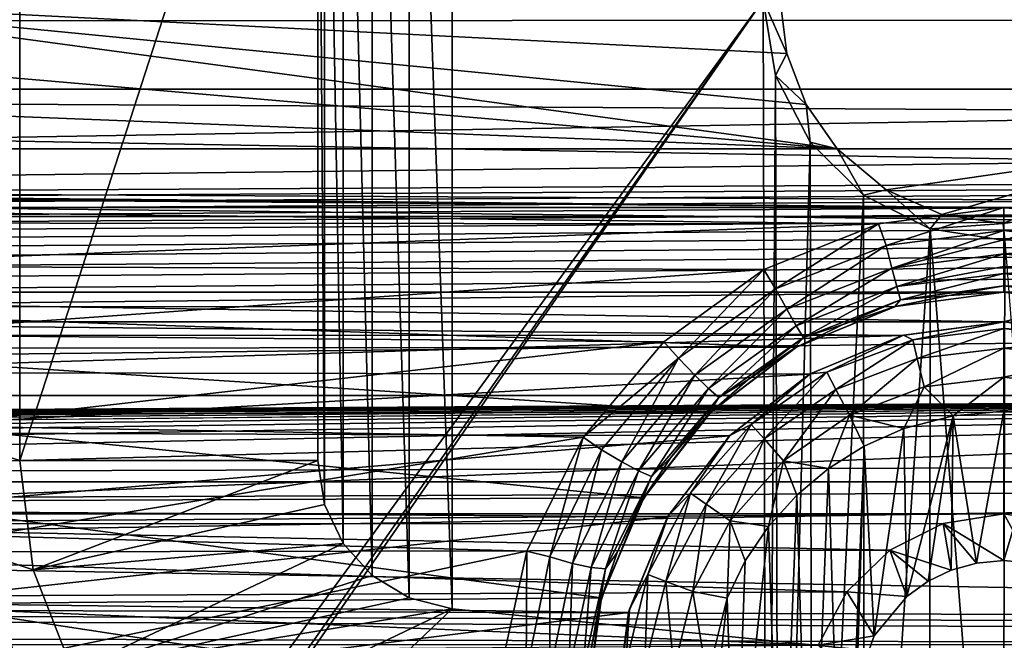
# Model space of a CAD drawing. Header units: metres. Extents: x -95 to 103, y -12 to 12.
# Tile 331 of 520: x -22.5 to -19.2, y -2.15 to -0.07. Entities that reach past the tile are written whole.
import ezdxf

# ---------------------------------------------------------------- set-up
doc = ezdxf.new("R2010")
doc.units = ezdxf.units.M
doc.layers.add('solid_P74500', color=7, linetype='CONTINUOUS')
doc.layers.add('solid_P74500_01', color=7, linetype='CONTINUOUS')

msp = doc.modelspace()

# ---------------------------------------------------------------- linework, layer by layer
at = {"layer": 'solid_P74500'}
for points in [[(-21.509121, -2.955877, 0.5), (-37.956421, 3.255723, 0.5), (-37.956421, 2.251903, 0.5)], [(-22.5, -1.545012, 0.5), (-22.5, 1.545012, 0.5), (-37.956421, 3.255723, 0.5)], [(-22.454512, -1.91126, 0.5), (-22.5, -1.545012, 0.5), (-37.956421, 3.255723, 0.5)], [(-22.322382, -2.252624, 0.5), (-22.454512, -1.91126, 0.5), (-37.956421, 3.255723, 0.5)], [(-22.111977, -2.551388, 0.5), (-22.322382, -2.252624, 0.5), (-37.956421, 3.255723, 0.5)], [(-21.835627, -2.790458, 0.5), (-22.111977, -2.551388, 0.5), (-37.956421, 3.255723, 0.5)], [(-21.509121, -2.955877, 0.5), (-21.835627, -2.790458, 0.5), (-37.956421, 3.255723, 0.5)], [(-16.950249, 2.452482, 0.5), (-21.049751, 2.042531, 0.5), (-16.950249, -2.452482, 0.5)], [(-21.509121, -2.955877, 0.5), (-37.956421, 2.251903, 0.5), (-37.956421, -2.251903, 0.5)], [(-21.049751, 2.042531, 0.5), (-21.193735, 2.005803, 0.5), (-21.049751, -2.042531, 0.5)], [(-21.049751, 2.042531, 0.5), (-21.049751, -2.042531, 0.5), (-16.950249, -2.452482, 0.5)], [(-21.193735, 2.005803, 0.5), (-21.318104, 1.930607, 0.5), (-21.193735, -2.005803, 0.5)], [(-21.193735, 2.005803, 0.5), (-21.193735, -2.005803, 0.5), (-21.049751, -2.042531, 0.5)], [(-21.318104, 1.930607, 0.5), (-21.415333, 1.823169, 0.5), (-21.318104, -1.930607, 0.5)], [(-21.318104, 1.930607, 0.5), (-21.318104, -1.930607, 0.5), (-21.193735, -2.005803, 0.5)], [(-21.415333, 1.823169, 0.5), (-21.477781, 1.691936, 0.5), (-21.415333, -1.823169, 0.5)], [(-21.415333, 1.823169, 0.5), (-21.415333, -1.823169, 0.5), (-21.318104, -1.930607, 0.5)], [(-21.477781, 1.691936, 0.5), (-21.5, 1.545012, 0.5), (-21.477781, -1.691936, 0.5)], [(-21.477781, 1.691936, 0.5), (-21.477781, -1.691936, 0.5), (-21.415333, -1.823169, 0.5)], [(-22.5, 1.545012, 2), (-22.5, 1.545012, 0.5), (-22.5, -1.545012, 0.5)], [(-22.5, 1.545012, 2), (-22.5, -1.545012, 0.5), (-22.5, -1.545012, 2)], [(-21.5, 1.545012, 2), (-22.5, 1.545012, 2), (-22.5, -1.545012, 2)], [(-21.5, -1.545012, 2), (-21.5, 1.545012, 2), (-22.5, -1.545012, 2)], [(-21.5, 1.545012, 0.5), (-21.5, -1.545012, 0.5), (-21.477781, -1.691936, 0.5)], [(-21.5, -1.545012, 2), (-21.5, -1.545012, 0.5), (-21.5, 1.545012, 0.5)], [(-21.5, -1.545012, 2), (-21.5, 1.545012, 0.5), (-21.5, 1.545012, 2)], [(-8.2, -0.726812, 9.37156), (-90.699997, -0.726812, 9.37156), (-90.699997, 0.726812, 9.37156)], [(-8.2, -0.726812, 9.37156), (-90.699997, 0.726812, 9.37156), (-8.2, 0.726812, 9.37156)], [(-94.018356, -1.947775, 12.347315), (89.300003, 0, 12.5), (-94.018356, 0, 12.5)], [(-19.199999, -0.69672, -12.480568), (-94.018356, -0.077512, -12.49976), (-94.018356, 0, -12.5)], [(-90.699997, -0.112291, -11.499452), (92.5, 0, -11.5), (-90.699997, -0.056146, -11.499863)], [(-84.199997, -0.98, -11.458167), (92.5, 0, -11.5), (-90.699997, -0.112291, -11.499452)], [(-18, 0, -9.9), (-18, -0.37527, -9.892885), (-87, 0, -9.9)], [(-79.199997, -0.98, -11.458167), (92.5, 0, -11.5), (-84.199997, -0.98, -11.458167)], [(-74.199997, -0.98, -11.458167), (92.5, 0, -11.5), (-79.199997, -0.98, -11.458167)], [(-69.199997, -0.98, -11.458167), (92.5, 0, -11.5), (-74.199997, -0.98, -11.458167)], [(-64.199997, -0.98, -11.458167), (92.5, 0, -11.5), (-69.199997, -0.98, -11.458167)], [(-59.200001, -0.98, -11.458167), (92.5, 0, -11.5), (-64.199997, -0.98, -11.458167)], [(-54.200001, -0.98, -11.458167), (92.5, 0, -11.5), (-59.200001, -0.98, -11.458167)], [(-49.200001, -0.98, -11.458167), (92.5, 0, -11.5), (-54.200001, -0.98, -11.458167)], [(-44.200001, -0.98, -11.458167), (92.5, 0, -11.5), (-49.200001, -0.98, -11.458167)], [(-39.200001, -0.98, -11.458167), (92.5, 0, -11.5), (-44.200001, -0.98, -11.458167)], [(-34.200001, -0.98, -11.458167), (92.5, 0, -11.5), (-39.200001, -0.98, -11.458167)], [(-29.200001, -0.98, -11.458167), (92.5, 0, -11.5), (-34.200001, -0.98, -11.458167)], [(-24.200001, -0.98, -11.458167), (92.5, 0, -11.5), (-29.200001, -0.98, -11.458167)], [(-19.200001, -0.98, -11.458167), (92.5, 0, -11.5), (-24.200001, -0.98, -11.458167)], [(-20.006725, 0, -1.8), (-19.994944, -4.65, -1.8), (-23.55798, -5.118156, -1.8)], [(-20.006725, 0, -1.8), (-23.55798, -5.118156, -1.8), (-23.445156, -4.898603, -1.8)], [(-23.450001, 0, -8.3), (-23.472078, -0.180628, -8.3), (-19.759018, -0.5, -8.3)], [(-23.450001, 0, -8.3), (-19.927923, -0.180628, -8.3), (-19.950001, 0, -8.3)], [(-23.450001, 0, -8.3), (-19.86298, -0.35065, -8.3), (-19.927923, -0.180628, -8.3)], [(-23.450001, 0, -8.3), (-19.759018, -0.5, -8.3), (-19.86298, -0.35065, -8.3)], [(-20.006725, 0, -1.8), (-23.445156, -4.898603, -1.8), (-23.405056, -4.65, -1.8)], [(-23.393276, 0, -1.8), (-20.006725, 0, -1.8), (-23.405056, -4.65, -1.8)], [(-19.965685, -0.253508, -1.8), (-19.994944, -4.65, -1.8), (-20.006725, 0, -1.8)], [(-19.927923, -0.180628, -8.3), (-19.965685, -0.253508, -1.8), (-20.006725, 0, -1.8)], [(-19.927923, -0.180628, -8.3), (-20.006725, 0, -1.8), (-19.950001, 0, -8.3)], [(-18.833084, -1.029274, -11.453846), (92.5, 0, -11.5), (-19.200001, -0.98, -11.458167)], [(-19.200001, -1.08, -9.840915), (-24.200001, -1.08, -9.840915), (-87, 0, -9.9)], [(-18, -0.75, -9.87155), (-19.200001, -1.08, -9.840915), (-87, 0, -9.9)], [(-18, -0.37527, -9.892885), (-18, -0.75, -9.87155), (-87, 0, -9.9)], [(-19.199999, -0.69672, -12.480568), (-94.018356, -0.155021, -12.499039), (-94.018356, -0.077512, -12.49976)], [(-19.199999, -0.69672, -12.480568), (-24.199999, -0.69672, -12.480568), (-94.018356, -0.155021, -12.499039)], [(-23.472078, -0.180628, -8.3), (-23.53702, -0.35065, -8.3), (-19.759018, -0.5, -8.3)], [(-19.86298, -0.35065, -8.3), (-19.965685, -0.253508, -1.8), (-19.927923, -0.180628, -8.3)], [(-19.965685, -0.253508, -1.8), (-19.954844, -4.401396, -1.8), (-19.994944, -4.65, -1.8)], [(-19.965685, -0.253508, -1.8), (-19.849257, -0.477996, -1.8), (-19.954844, -4.401396, -1.8)], [(-19.86298, -0.35065, -8.3), (-19.849257, -0.477996, -1.8), (-19.965685, -0.253508, -1.8)], [(-13, -0.3, 10.995909), (-17, -0.3, 11.496086), (-90.699997, -0.3, 11.496086)], [(-90.699997, -0.3, 11.396052), (-13, -0.3, 10.995909), (-90.699997, -0.3, 11.496086)], [(-90.699997, -1.617044, 10.880484), (-13, -1.617046, 10.880494), (-13, -0.3, 10.995909)], [(-90.699997, -0.3, 10.995909), (-13, -0.3, 10.995909), (-90.699997, -0.3, 11.396052)], [(-90.699997, -1.617044, 10.880484), (-13, -0.3, 10.995909), (-90.699997, -0.3, 10.995909)], [(-23.53702, -0.35065, -8.3), (-23.640984, -0.5, -8.3), (-19.759018, -0.5, -8.3)], [(-19.759018, -0.5, -8.3), (-19.849257, -0.477996, -1.8), (-19.86298, -0.35065, -8.3)], [(-19.849257, -0.477996, -1.8), (-19.84202, -4.181844, -1.8), (-19.954844, -4.401396, -1.8)], [(-19.849257, -0.477996, -1.8), (-19.670538, -0.654936, -1.8), (-19.84202, -4.181844, -1.8)], [(-19.759018, -0.5, -8.3), (-19.670538, -0.654936, -1.8), (-19.849257, -0.477996, -1.8)], [(-15, -0.5, -8.68562), (-85.675003, -1.327031, -8.597901), (-14.325, -1.326951, -8.597916)], [(-15, -0.5, -8.68562), (-85, -0.5, -8.68562), (-85.675003, -1.327031, -8.597901)], [(-85, -0.5, -8.3), (-85, -0.5, -8.68562), (-15, -0.5, -8.68562)], [(-84.759018, -0.5, -8.3), (-85, -0.5, -8.3), (-15, -0.5, -8.68562)], [(-83.640984, -0.5, -8.3), (-84.759018, -0.5, -8.3), (-15, -0.5, -8.68562)], [(-79.759018, -0.5, -8.3), (-83.640984, -0.5, -8.3), (-15, -0.5, -8.68562)], [(-78.640984, -0.5, -8.3), (-79.759018, -0.5, -8.3), (-15, -0.5, -8.68562)], [(-74.759018, -0.5, -8.3), (-78.640984, -0.5, -8.3), (-15, -0.5, -8.68562)], [(-73.640984, -0.5, -8.3), (-74.759018, -0.5, -8.3), (-15, -0.5, -8.68562)], [(-69.759018, -0.5, -8.3), (-73.640984, -0.5, -8.3), (-15, -0.5, -8.68562)], [(-68.640984, -0.5, -8.3), (-69.759018, -0.5, -8.3), (-15, -0.5, -8.68562)], [(-64.759018, -0.5, -8.3), (-68.640984, -0.5, -8.3), (-15, -0.5, -8.68562)], [(-63.640984, -0.5, -8.3), (-64.759018, -0.5, -8.3), (-15, -0.5, -8.68562)], [(-59.759018, -0.5, -8.3), (-63.640984, -0.5, -8.3), (-15, -0.5, -8.68562)], [(-58.640984, -0.5, -8.3), (-59.759018, -0.5, -8.3), (-15, -0.5, -8.68562)], [(-54.759018, -0.5, -8.3), (-58.640984, -0.5, -8.3), (-15, -0.5, -8.68562)], [(-53.640984, -0.5, -8.3), (-54.759018, -0.5, -8.3), (-15, -0.5, -8.68562)], [(-49.759018, -0.5, -8.3), (-53.640984, -0.5, -8.3), (-15, -0.5, -8.68562)], [(-48.640984, -0.5, -8.3), (-49.759018, -0.5, -8.3), (-15, -0.5, -8.68562)], [(-44.759018, -0.5, -8.3), (-48.640984, -0.5, -8.3), (-15, -0.5, -8.68562)], [(-43.640984, -0.5, -8.3), (-44.759018, -0.5, -8.3), (-15, -0.5, -8.68562)], [(-39.759018, -0.5, -8.3), (-43.640984, -0.5, -8.3), (-15, -0.5, -8.68562)], [(-38.640984, -0.5, -8.3), (-39.759018, -0.5, -8.3), (-15, -0.5, -8.68562)], [(-34.759018, -0.5, -8.3), (-38.640984, -0.5, -8.3), (-15, -0.5, -8.68562)], [(-33.640984, -0.5, -8.3), (-34.759018, -0.5, -8.3), (-15, -0.5, -8.68562)], [(-29.759018, -0.5, -8.3), (-33.640984, -0.5, -8.3), (-15, -0.5, -8.68562)], [(-28.640984, -0.5, -8.3), (-29.759018, -0.5, -8.3), (-15, -0.5, -8.68562)], [(-24.759018, -0.5, -8.3), (-28.640984, -0.5, -8.3), (-15, -0.5, -8.68562)], [(-24.759018, -0.5, -8.3), (-15, -0.5, -8.68562), (-23.640984, -0.5, -8.3)], [(-23.640984, -0.5, -8.3), (-15, -0.5, -8.68562), (-19.759018, -0.5, -8.3)], [(-19.759018, -0.5, -8.3), (-15, -0.5, -8.68562), (-18.640984, -0.5, -8.3)], [(-19.594755, -0.636955, -8.3), (-19.670538, -0.654936, -1.8), (-19.759018, -0.5, -8.3)], [(-19.594755, -0.636955, -8.3), (-19.759018, -0.5, -8.3), (-18.640984, -0.5, -8.3)], [(-19.594755, -0.636955, -8.3), (-18.640984, -0.5, -8.3), (-19.407488, -0.720526, -8.3)], [(-19.407488, -0.720526, -8.3), (-18.640984, -0.5, -8.3), (-19.202482, -0.749975, -8.3)], [(-19.202482, -0.749975, -8.3), (-18.640984, -0.5, -8.3), (-18.997667, -0.722157, -8.3)], [(-19.670538, -0.654936, -1.8), (-19.668255, -4.007948, -1.8), (-19.84202, -4.181844, -1.8)], [(-19.594755, -0.636955, -8.3), (-19.446598, -0.767877, -1.8), (-19.670538, -0.654936, -1.8)], [(-19.670538, -0.654936, -1.8), (-19.446598, -0.767877, -1.8), (-19.668255, -4.007948, -1.8)], [(-19.594755, -0.636955, -8.3), (-19.407488, -0.720526, -8.3), (-19.446598, -0.767877, -1.8)], [(-19.620806, -0.751536, -12.477387), (-23.792236, -0.747919, -12.477605), (-24.199999, -0.69672, -12.480568)], [(-19.620806, -0.751536, -12.477387), (-24.199999, -0.69672, -12.480568), (-19.199999, -0.69672, -12.480568)], [(-19.594946, -0.823893, -12.46278), (-19.620806, -0.751536, -12.477387), (-19.199999, -0.69672, -12.480568)], [(-19.199999, -0.773953, -12.465958), (-19.594946, -0.823893, -12.46278), (-19.199999, -0.69672, -12.480568)], [(-19.407488, -0.720526, -8.3), (-19.202482, -0.749975, -8.3), (-19.446598, -0.767877, -1.8)], [(-19.202482, -0.749975, -8.3), (-18.997667, -0.722157, -8.3), (-19.196846, -0.806697, -1.8)], [(-19.199999, -0.773953, -12.465958), (-19.199999, -0.69672, -12.480568), (-18.792236, -0.747919, -12.477605)], [(-8.2, -2.162539, 9.147798), (-90.699997, -2.162539, 9.147798), (-90.699997, -0.726812, 9.37156)], [(-8.2, -2.162539, 9.147798), (-90.699997, -0.726812, 9.37156), (-8.2, -0.726812, 9.37156)], [(-19.620806, -0.751536, -12.477387), (-23.416119, -0.893148, -12.468051), (-23.792236, -0.747919, -12.477605)], [(-19.620806, -0.751536, -12.477387), (-20.004734, -0.904334, -12.467244), (-23.416119, -0.893148, -12.468051)], [(-19.966066, -0.969143, -12.452668), (-20.004734, -0.904334, -12.467244), (-19.620806, -0.751536, -12.477387)], [(-19.594946, -0.823893, -12.46278), (-19.966066, -0.969143, -12.452668), (-19.620806, -0.751536, -12.477387)], [(-19.202482, -0.749975, -8.3), (-19.196846, -0.806697, -1.8), (-19.446598, -0.767877, -1.8)], [(-18, -0.75, -9.87155), (-16.5, -1.251627, -9.820561), (-19.200001, -1.08, -9.840915)], [(-18.805288, -0.823933, -12.462746), (-19.199999, -0.773953, -12.465958), (-18.792236, -0.747919, -12.477605)], [(-19.446598, -0.767877, -1.8), (-19.449167, -3.895406, -1.8), (-19.668255, -4.007948, -1.8)], [(-19.575253, -0.899947, -12.423084), (-19.594946, -0.823893, -12.46278), (-19.199999, -0.773953, -12.465958)], [(-19.200001, -0.805106, -12.453732), (-19.575253, -0.899947, -12.423084), (-19.199999, -0.773953, -12.465958)], [(-19.446598, -0.767877, -1.8), (-19.203108, -3.855084, -1.8), (-19.449167, -3.895406, -1.8)], [(-19.446598, -0.767877, -1.8), (-19.196846, -0.806697, -1.8), (-19.203108, -3.855084, -1.8)], [(-18.805288, -0.823933, -12.462746), (-19.200001, -0.805106, -12.453732), (-19.199999, -0.773953, -12.465958)], [(-19.927807, -1.03776, -12.412992), (-19.966066, -0.969143, -12.452668), (-19.594946, -0.823893, -12.46278)], [(-19.575253, -0.899947, -12.423084), (-19.927807, -1.03776, -12.412992), (-19.594946, -0.823893, -12.46278)], [(-19.200001, -0.805106, -12.453732), (-19.200001, -0.851969, -12.426906), (-19.575253, -0.899947, -12.423084)], [(-19.196846, -0.806697, -1.8), (-18.957003, -3.893337, -1.8), (-19.203108, -3.855084, -1.8)], [(-18.805288, -0.823933, -12.462746), (-19.200001, -0.851969, -12.426906), (-19.200001, -0.805106, -12.453732)], [(-18.824961, -0.89996, -12.423039), (-19.200001, -0.851969, -12.426906), (-18.805288, -0.823933, -12.462746)], [(-19.558884, -0.961489, -12.362275), (-19.575253, -0.899947, -12.423084), (-19.200001, -0.851969, -12.426906)], [(-19.200001, -0.894954, -12.390391), (-19.558884, -0.961489, -12.362275), (-19.200001, -0.851969, -12.426906)], [(-18.824961, -0.89996, -12.423039), (-19.200001, -0.894954, -12.390391), (-19.200001, -0.851969, -12.426906)], [(-20.004734, -0.904334, -12.467244), (-23.085049, -1.123883, -12.449373), (-23.416119, -0.893148, -12.468051)], [(-20.004734, -0.904334, -12.467244), (-20.339701, -1.146616, -12.4473), (-23.085049, -1.123883, -12.449373)], [(-20.290995, -1.202149, -12.432616), (-20.339701, -1.146616, -12.4473), (-20.004734, -0.904334, -12.467244)], [(-19.966066, -0.969143, -12.452668), (-20.290995, -1.202149, -12.432616), (-20.004734, -0.904334, -12.467244)], [(-19.895933, -1.092912, -12.352216), (-19.927807, -1.03776, -12.412992), (-19.575253, -0.899947, -12.423084)], [(-19.558884, -0.961489, -12.362275), (-19.895933, -1.092912, -12.352216), (-19.575253, -0.899947, -12.423084)], [(-19.200001, -0.894954, -12.390391), (-19.200001, -0.917939, -12.363862), (-19.558884, -0.961489, -12.362275)], [(-19.546402, -1.0061, -12.277353), (-19.558884, -0.961489, -12.362275), (-19.200001, -0.917939, -12.363862)], [(-19.200001, -0.959305, -12.290741), (-19.546402, -1.0061, -12.277353), (-19.200001, -0.917939, -12.363862)], [(-18.824961, -0.89996, -12.423039), (-19.200001, -0.917939, -12.363862), (-19.200001, -0.894954, -12.390391)], [(-18.824961, -0.89996, -12.423039), (-18.841314, -0.961482, -12.362228), (-19.200001, -0.917939, -12.363862)], [(-18.841314, -0.961482, -12.362228), (-19.200001, -0.959305, -12.290741), (-19.200001, -0.917939, -12.363862)], [(-19.200001, -0.98, -11.458167), (-24.200001, -0.98, -11.458167), (-23.833084, -1.029274, -11.453846)], [(-19.563429, -1.028294, -11.453935), (-19.200001, -0.98, -11.458167), (-23.833084, -1.029274, -11.453846)], [(-20.236435, -1.258709, -12.39299), (-20.290995, -1.202149, -12.432616), (-19.966066, -0.969143, -12.452668)], [(-19.927807, -1.03776, -12.412992), (-20.236435, -1.258709, -12.39299), (-19.966066, -0.969143, -12.452668)], [(-19.871531, -1.132362, -12.267344), (-19.895933, -1.092912, -12.352216), (-19.558884, -0.961489, -12.362275)], [(-19.546402, -1.0061, -12.277353), (-19.871531, -1.132362, -12.267344), (-19.558884, -0.961489, -12.362275)], [(-19.200001, -0.98, -12.181037), (-19.200001, -0.98, -11.458167), (-19.563429, -1.028294, -11.453935)], [(-19.384487, -0.992209, -12.18065), (-19.200001, -0.98, -12.181037), (-19.563429, -1.028294, -11.453935)], [(-19.200001, -0.959305, -12.290741), (-19.384487, -0.992209, -12.18065), (-19.546402, -1.0061, -12.277353)], [(-19.200001, -0.959305, -12.290741), (-19.200001, -0.98, -12.181037), (-19.384487, -0.992209, -12.18065)], [(-18.853781, -1.006071, -12.277326), (-19.200001, -0.98, -12.181037), (-19.200001, -0.959305, -12.290741)], [(-18.841314, -0.961482, -12.362228), (-18.853781, -1.006071, -12.277326), (-19.200001, -0.959305, -12.290741)], [(-19.01585, -0.992164, -12.180655), (-18.833084, -1.029274, -11.453846), (-19.200001, -0.98, -11.458167)], [(-19.01585, -0.992164, -12.180655), (-19.200001, -0.98, -11.458167), (-19.200001, -0.98, -12.181037)], [(-18.853781, -1.006071, -12.277326), (-19.01585, -0.992164, -12.180655), (-19.200001, -0.98, -12.181037)], [(-19.546402, -1.0061, -12.277353), (-19.740305, -1.088462, -12.172873), (-19.871531, -1.132362, -12.267344)], [(-19.546402, -1.0061, -12.277353), (-19.565634, -1.028589, -12.177907), (-19.740305, -1.088462, -12.172873)], [(-19.565634, -1.028589, -12.177907), (-19.384487, -0.992209, -12.18065), (-19.563429, -1.028294, -11.453935)], [(-19.546402, -1.0061, -12.277353), (-19.384487, -0.992209, -12.18065), (-19.565634, -1.028589, -12.177907)], [(-19.89571, -1.165409, -11.440796), (-19.563429, -1.028294, -11.453935), (-23.833084, -1.029274, -11.453846)], [(-19.89571, -1.165409, -11.440796), (-23.833084, -1.029274, -11.453846), (-23.498343, -1.168839, -11.440447)], [(-20.190903, -1.303362, -12.332295), (-20.236435, -1.258709, -12.39299), (-19.927807, -1.03776, -12.412992)], [(-19.895933, -1.092912, -12.352216), (-20.190903, -1.303362, -12.332295), (-19.927807, -1.03776, -12.412992)], [(-19.565634, -1.028589, -12.177907), (-19.563429, -1.028294, -11.453935), (-19.89571, -1.165409, -11.440796)], [(-19.740305, -1.088462, -12.172873), (-19.565634, -1.028589, -12.177907), (-19.89571, -1.165409, -11.440796)], [(-19.541023, -1.125822, -9.835777), (-23.864164, -1.124405, -9.83594), (-24.200001, -1.08, -9.840915)], [(-19.200001, -1.08, -9.840915), (-19.541023, -1.125822, -9.835777), (-24.200001, -1.08, -9.840915)], [(-19.905514, -1.170764, -12.165951), (-19.740305, -1.088462, -12.172873), (-19.89571, -1.165409, -11.440796)], [(-19.871531, -1.132362, -12.267344), (-19.740305, -1.088462, -12.172873), (-19.905514, -1.170764, -12.165951)], [(-19.536465, -1.124296, -12.7), (-19.541023, -1.125822, -9.835777), (-19.200001, -1.08, -9.840915)], [(-19.536465, -1.124296, -12.7), (-19.200001, -1.08, -9.840915), (-19.200001, -1.08, -12.7)], [(-19.536465, -1.124296, -12.7), (-19.200001, -1.08, -12.7), (-19.505667, -1.139861, -12.814588)], [(-19.505667, -1.139861, -12.814588), (-19.200001, -1.08, -12.7), (-19.200001, -1.102746, -12.814588)], [(-16.5, -1.251627, -9.820561), (-18.864164, -1.124405, -9.83594), (-19.200001, -1.08, -9.840915)], [(-19.200001, -1.08, -12.7), (-19.200001, -1.08, -9.840915), (-18.864164, -1.124405, -9.83594)], [(-19.200001, -1.08, -12.7), (-18.864164, -1.124405, -9.83594), (-18.863535, -1.124296, -12.7)], [(-19.200001, -1.102746, -12.814588), (-19.200001, -1.08, -12.7), (-18.863535, -1.124296, -12.7)], [(-20.155926, -1.334144, -12.24754), (-20.190903, -1.303362, -12.332295), (-19.895933, -1.092912, -12.352216)], [(-19.871531, -1.132362, -12.267344), (-20.155926, -1.334144, -12.24754), (-19.895933, -1.092912, -12.352216)], [(-19.505667, -1.139861, -12.814588), (-19.200001, -1.102746, -12.814588), (-19.490103, -1.203009, -12.912048)], [(-19.490103, -1.203009, -12.912048), (-19.200001, -1.102746, -12.814588), (-19.200001, -1.167785, -12.912048)], [(-18.894333, -1.139861, -12.814588), (-19.200001, -1.102746, -12.814588), (-18.863535, -1.124296, -12.7)], [(-19.200001, -1.167785, -12.912048), (-19.200001, -1.102746, -12.814588), (-18.894333, -1.139861, -12.814588)], [(-19.541023, -1.125822, -9.835777), (-23.557013, -1.250405, -9.820717), (-23.864164, -1.124405, -9.83594)], [(-19.541023, -1.125822, -9.835777), (-19.852089, -1.25561, -9.820053), (-23.557013, -1.250405, -9.820717)], [(-20.339701, -1.146616, -12.4473), (-22.814667, -1.429255, -12.41802), (-23.085049, -1.123883, -12.449373)], [(-20.339701, -1.146616, -12.4473), (-20.610275, -1.466333, -12.413697), (-22.814667, -1.429255, -12.41802)], [(-20.290995, -1.202149, -12.432616), (-20.610275, -1.466333, -12.413697), (-20.339701, -1.146616, -12.4473)], [(-19.871531, -1.132362, -12.267344), (-20.058298, -1.27396, -12.155999), (-20.155926, -1.334144, -12.24754)], [(-19.871531, -1.132362, -12.267344), (-19.905514, -1.170764, -12.165951), (-20.058298, -1.27396, -12.155999)], [(-19.85, -1.254167, -12.7), (-19.852089, -1.25561, -9.820053), (-19.541023, -1.125822, -9.835777)], [(-19.85, -1.254167, -12.7), (-19.541023, -1.125822, -9.835777), (-19.536465, -1.124296, -12.7)], [(-19.85, -1.254167, -12.7), (-19.536465, -1.124296, -12.7), (-19.79357, -1.249048, -12.814588)], [(-19.536465, -1.124296, -12.7), (-19.505667, -1.139861, -12.814588), (-19.79357, -1.249048, -12.814588)], [(-19.79357, -1.249048, -12.814588), (-19.505667, -1.139861, -12.814588), (-19.763344, -1.306637, -12.912048)], [(-19.505667, -1.139861, -12.814588), (-19.490103, -1.203009, -12.912048), (-19.763344, -1.306637, -12.912048)], [(-18.909899, -1.203009, -12.912048), (-19.200001, -1.167785, -12.912048), (-18.894333, -1.139861, -12.814588)], [(-20.182714, -1.38336, -11.416493), (-19.89571, -1.165409, -11.440796), (-23.498343, -1.168839, -11.440447)], [(-20.182714, -1.38336, -11.416493), (-23.498343, -1.168839, -11.440447), (-23.210138, -1.390416, -11.415636)], [(-19.905514, -1.170764, -12.165951), (-19.89571, -1.165409, -11.440796), (-20.182714, -1.38336, -11.416493)], [(-20.058298, -1.27396, -12.155999), (-19.905514, -1.170764, -12.165951), (-20.182714, -1.38336, -11.416493)], [(-19.490103, -1.203009, -12.912048), (-19.200001, -1.167785, -12.912048), (-19.466791, -1.297589, -12.977164)], [(-19.466791, -1.297589, -12.977164), (-19.200001, -1.167785, -12.912048), (-19.200001, -1.265195, -12.977164)], [(-18.909899, -1.203009, -12.912048), (-19.200001, -1.265195, -12.977164), (-19.200001, -1.167785, -12.912048)], [(-20.290995, -1.202149, -12.432616), (-20.548603, -1.508744, -12.398873), (-20.610275, -1.466333, -12.413697)], [(-20.48122, -1.549275, -12.359361), (-20.548603, -1.508744, -12.398873), (-20.290995, -1.202149, -12.432616)], [(-20.236435, -1.258709, -12.39299), (-20.48122, -1.549275, -12.359361), (-20.290995, -1.202149, -12.432616)], [(-19.763344, -1.306637, -12.912048), (-19.490103, -1.203009, -12.912048), (-19.718075, -1.392889, -12.977164)], [(-19.490103, -1.203009, -12.912048), (-19.466791, -1.297589, -12.977164), (-19.718075, -1.392889, -12.977164)], [(-18.909899, -1.203009, -12.912048), (-18.93321, -1.297589, -12.977164), (-19.200001, -1.265195, -12.977164)], [(-19.852089, -1.25561, -9.820053), (-23.291304, -1.450814, -9.793117), (-23.557013, -1.250405, -9.820717)], [(-20.119238, -1.460761, -12.7), (-19.852089, -1.25561, -9.820053), (-19.85, -1.254167, -12.7)], [(-20.119238, -1.460761, -12.7), (-19.85, -1.254167, -12.7), (-20.046976, -1.423962, -12.814588)], [(-20.046976, -1.423962, -12.814588), (-19.79357, -1.249048, -12.814588), (-20.003847, -1.472644, -12.912048)], [(-19.85, -1.254167, -12.7), (-19.79357, -1.249048, -12.814588), (-20.046976, -1.423962, -12.814588)], [(-19.79357, -1.249048, -12.814588), (-19.763344, -1.306637, -12.912048), (-20.003847, -1.472644, -12.912048)], [(-19.852089, -1.25561, -9.820053), (-20.120081, -1.462097, -9.791439), (-23.291304, -1.450814, -9.793117)], [(-20.425049, -1.579799, -12.298841), (-20.48122, -1.549275, -12.359361), (-20.236435, -1.258709, -12.39299)], [(-20.190903, -1.303362, -12.332295), (-20.425049, -1.579799, -12.298841), (-20.236435, -1.258709, -12.39299)], [(-20.195925, -1.396061, -12.142079), (-20.058298, -1.27396, -12.155999), (-20.182714, -1.38336, -11.416493)], [(-20.155926, -1.334144, -12.24754), (-20.058298, -1.27396, -12.155999), (-20.195925, -1.396061, -12.142079)], [(-20.119238, -1.460761, -12.7), (-20.120081, -1.462097, -9.791439), (-19.852089, -1.25561, -9.820053)], [(-19.466791, -1.297589, -12.977164), (-19.200001, -1.265195, -12.977164), (-19.370331, -1.394617, -13)], [(-19.200001, -1.265195, -12.977164), (-19.200001, -1.38, -13), (-19.370331, -1.394617, -13)], [(-19.200001, -1.265195, -12.977164), (-18.93321, -1.297589, -12.977164), (-19.200001, -1.38, -13)], [(-20.381987, -1.598689, -12.214334), (-20.425049, -1.579799, -12.298841), (-20.190903, -1.303362, -12.332295)], [(-20.155926, -1.334144, -12.24754), (-20.381987, -1.598689, -12.214334), (-20.190903, -1.303362, -12.332295)], [(-20.003847, -1.472644, -12.912048), (-19.763344, -1.306637, -12.912048), (-19.939253, -1.545556, -12.977164)], [(-19.763344, -1.306637, -12.912048), (-19.718075, -1.392889, -12.977164), (-19.939253, -1.545556, -12.977164)], [(-19.718075, -1.392889, -12.977164), (-19.466791, -1.297589, -12.977164), (-19.535685, -1.438026, -13)], [(-19.466791, -1.297589, -12.977164), (-19.370331, -1.394617, -13), (-19.535685, -1.438026, -13)], [(-18.93321, -1.297589, -12.977164), (-19.054956, -1.39136, -13), (-19.200001, -1.38, -13)], [(-84.199997, -1.723817, -8.527512), (-14.325, -1.326951, -8.597916), (-85.675003, -1.327031, -8.597901)], [(-84.199997, -1.723817, -8.527512), (-79.199997, -1.723817, -8.527512), (-14.325, -1.326951, -8.597916)], [(-79.199997, -1.723817, -8.527512), (-74.199997, -1.723817, -8.527512), (-14.325, -1.326951, -8.597916)], [(-74.199997, -1.723817, -8.527512), (-69.199997, -1.723817, -8.527512), (-14.325, -1.326951, -8.597916)], [(-69.199997, -1.723817, -8.527512), (-64.199997, -1.723817, -8.527512), (-14.325, -1.326951, -8.597916)], [(-64.199997, -1.723817, -8.527512), (-59.200001, -1.723817, -8.527512), (-14.325, -1.326951, -8.597916)], [(-59.200001, -1.723817, -8.527512), (-54.200001, -1.723817, -8.527512), (-14.325, -1.326951, -8.597916)], [(-54.200001, -1.723817, -8.527512), (-49.200001, -1.723817, -8.527512), (-14.325, -1.326951, -8.597916)], [(-49.200001, -1.723817, -8.527512), (-44.200001, -1.723817, -8.527512), (-14.325, -1.326951, -8.597916)], [(-44.200001, -1.723817, -8.527512), (-39.200001, -1.723817, -8.527512), (-14.325, -1.326951, -8.597916)], [(-39.200001, -1.723817, -8.527512), (-34.200001, -1.723817, -8.527512), (-14.325, -1.326951, -8.597916)], [(-34.200001, -1.723817, -8.527512), (-29.200001, -1.723817, -8.527512), (-14.325, -1.326951, -8.597916)], [(-24.200001, -1.723817, -8.527512), (-14.325, -1.326951, -8.597916), (-29.200001, -1.723817, -8.527512)], [(-24.200001, -1.723817, -8.527512), (-19.200001, -1.723817, -8.527512), (-14.325, -1.326951, -8.597916)], [(-20.155926, -1.334144, -12.24754), (-20.316141, -1.534879, -12.124618), (-20.381987, -1.598689, -12.214334)], [(-20.155926, -1.334144, -12.24754), (-20.195925, -1.396061, -12.142079), (-20.316141, -1.534879, -12.124618)], [(-19.200001, -1.723817, -8.527512), (-18.9928, -1.757161, -8.520703), (-14.325, -1.326951, -8.597916)], [(-20.406647, -1.6701, -11.378082), (-20.182714, -1.38336, -11.416493), (-23.210138, -1.390416, -11.415636)], [(-20.195925, -1.396061, -12.142079), (-20.182714, -1.38336, -11.416493), (-20.406647, -1.6701, -11.378082)], [(-19.370331, -1.394617, -13), (-19.200001, -1.38, -13), (-19.291828, -1.889518, -13)], [(-19.200001, -1.38, -13), (-19.200001, -1.88, -13), (-19.291828, -1.889518, -13)], [(-19.200001, -1.38, -13), (-19.054956, -1.39136, -13), (-19.200001, -1.88, -13)], [(-20.406647, -1.6701, -11.378082), (-23.210138, -1.390416, -11.415636), (-22.986534, -1.68181, -11.376358)], [(-20.316141, -1.534879, -12.124618), (-20.195925, -1.396061, -12.142079), (-20.406647, -1.6701, -11.378082)], [(-19.939253, -1.545556, -12.977164), (-19.718075, -1.392889, -12.977164), (-19.788027, -1.571459, -13)], [(-19.718075, -1.392889, -12.977164), (-19.668499, -1.497416, -13), (-19.788027, -1.571459, -13)], [(-19.718075, -1.392889, -12.977164), (-19.535685, -1.438026, -13), (-19.668499, -1.497416, -13)], [(-19.535685, -1.438026, -13), (-19.370331, -1.394617, -13), (-19.525322, -2.000879, -13)], [(-19.370331, -1.394617, -13), (-19.453802, -1.949256, -13), (-19.525322, -2.000879, -13)], [(-19.370331, -1.394617, -13), (-19.376312, -1.912484, -13), (-19.453802, -1.949256, -13)], [(-19.370331, -1.394617, -13), (-19.291828, -1.889518, -13), (-19.376312, -1.912484, -13)], [(-19.054956, -1.39136, -13), (-19.108688, -1.889473, -13), (-19.200001, -1.88, -13)], [(-20.120081, -1.462097, -9.791439), (-23.083183, -1.714678, -9.750379), (-23.291304, -1.450814, -9.793117)], [(-20.610275, -1.466333, -12.413697), (-22.619183, -1.798082, -12.37), (-22.814667, -1.429255, -12.41802)], [(-20.25116, -1.654437, -12.814588), (-20.046976, -1.423962, -12.814588), (-20.197634, -1.691383, -12.912048)], [(-20.119238, -1.460761, -12.7), (-20.046976, -1.423962, -12.814588), (-20.25116, -1.654437, -12.814588)], [(-20.046976, -1.423962, -12.814588), (-20.003847, -1.472644, -12.912048), (-20.197634, -1.691383, -12.912048)], [(-19.668499, -1.497416, -13), (-19.535685, -1.438026, -13), (-19.634665, -2.133235, -13)], [(-19.535685, -1.438026, -13), (-19.525322, -2.000879, -13), (-19.634665, -2.133235, -13)], [(-20.120081, -1.462097, -9.791439), (-20.328276, -1.734278, -9.746911), (-23.083183, -1.714678, -9.750379)], [(-20.610275, -1.466333, -12.413697), (-20.799236, -1.848754, -12.362529), (-22.619183, -1.798082, -12.37)], [(-20.722137, -1.868475, -12.348531), (-20.799236, -1.848754, -12.362529), (-20.610275, -1.466333, -12.413697)], [(-20.548603, -1.508744, -12.398873), (-20.722137, -1.868475, -12.348531), (-20.610275, -1.466333, -12.413697)], [(-20.325832, -1.73, -12.7), (-20.328276, -1.734278, -9.746911), (-20.120081, -1.462097, -9.791439)], [(-20.325832, -1.73, -12.7), (-20.120081, -1.462097, -9.791439), (-20.119238, -1.460761, -12.7)], [(-20.325832, -1.73, -12.7), (-20.119238, -1.460761, -12.7), (-20.25116, -1.654437, -12.814588)], [(-20.197634, -1.691383, -12.912048), (-20.003847, -1.472644, -12.912048), (-20.117466, -1.746719, -12.977164)], [(-20.003847, -1.472644, -12.912048), (-19.939253, -1.545556, -12.977164), (-20.117466, -1.746719, -12.977164)], [(-20.646452, -1.890138, -12.30921), (-20.722137, -1.868475, -12.348531), (-20.548603, -1.508744, -12.398873)], [(-20.48122, -1.549275, -12.359361), (-20.646452, -1.890138, -12.30921), (-20.548603, -1.508744, -12.398873)], [(-19.736984, -3.223215, -13), (-19.788027, -1.571459, -13), (-19.668499, -1.497416, -13)], [(-19.736984, -3.223215, -13), (-19.668499, -1.497416, -13), (-19.69928, -2.382048, -13)], [(-19.668499, -1.497416, -13), (-19.692488, -2.29461, -13), (-19.69928, -2.382048, -13)], [(-19.668499, -1.497416, -13), (-19.634665, -2.133235, -13), (-19.692488, -2.29461, -13)], [(-22.5, -1.545012, 2), (-22.5, -1.545012, 0.5), (-22.454512, -1.91126, 0.5)], [(-22.5, -1.545012, 2), (-22.454512, -1.91126, 0.5), (-22.454523, -1.91122, 2)], [(-21.5, -1.545012, 2), (-22.5, -1.545012, 2), (-22.454523, -1.91122, 2)], [(-21.477781, -1.691936, 2), (-21.5, -1.545012, 2), (-22.454523, -1.91122, 2)], [(-21.477781, -1.691936, 2), (-21.477781, -1.691936, 0.5), (-21.5, -1.545012, 0.5)], [(-21.477781, -1.691936, 2), (-21.5, -1.545012, 0.5), (-21.5, -1.545012, 2)], [(-20.583755, -1.903963, -12.248988), (-20.646452, -1.890138, -12.30921), (-20.48122, -1.549275, -12.359361)], [(-20.425049, -1.579799, -12.298841), (-20.583755, -1.903963, -12.248988), (-20.48122, -1.549275, -12.359361)], [(-20.417147, -1.688223, -12.102405), (-20.316141, -1.534879, -12.124618), (-20.406647, -1.6701, -11.378082)], [(-20.381987, -1.598689, -12.214334), (-20.316141, -1.534879, -12.124618), (-20.417147, -1.688223, -12.102405)], [(-20.117466, -1.746719, -12.977164), (-19.939253, -1.545556, -12.977164), (-19.98888, -1.76597, -13)], [(-19.939253, -1.545556, -12.977164), (-19.894634, -1.660704, -13), (-19.98888, -1.76597, -13)], [(-19.939253, -1.545556, -12.977164), (-19.788027, -1.571459, -13), (-19.894634, -1.660704, -13)], [(-20.536238, -1.908709, -12.164902), (-20.583755, -1.903963, -12.248988), (-20.425049, -1.579799, -12.298841)], [(-20.381987, -1.598689, -12.214334), (-20.536238, -1.908709, -12.164902), (-20.425049, -1.579799, -12.298841)], [(-19.849243, -3.140564, -13), (-19.894634, -1.660704, -13), (-19.788027, -1.571459, -13)], [(-19.736984, -3.223215, -13), (-19.849243, -3.140564, -13), (-19.788027, -1.571459, -13)], [(-90.699997, -1.617044, 10.880484), (-90.699997, -2.910733, 10.607904), (-13, -1.617046, 10.880494)], [(-90.699997, -2.910733, 10.607904), (-13, -2.910733, 10.607904), (-13, -1.617046, 10.880494)], [(-20.381987, -1.598689, -12.214334), (-20.497112, -1.853215, -12.075004), (-20.536238, -1.908709, -12.164902)], [(-20.381987, -1.598689, -12.214334), (-20.417147, -1.688223, -12.102405), (-20.497112, -1.853215, -12.075004)], [(-20.548954, -2.005872, -11.323713), (-20.406647, -1.6701, -11.378082), (-22.986534, -1.68181, -11.376358)], [(-20.548954, -2.005872, -11.323713), (-22.986534, -1.68181, -11.376358), (-22.846163, -2.025086, -11.320292)], [(-20.417147, -1.688223, -12.102405), (-20.406647, -1.6701, -11.378082), (-20.548954, -2.005872, -11.323713)], [(-20.394253, -1.92708, -12.814588), (-20.25116, -1.654437, -12.814588), (-20.333441, -1.950143, -12.912048)], [(-20.325832, -1.73, -12.7), (-20.25116, -1.654437, -12.814588), (-20.394253, -1.92708, -12.814588)], [(-20.25116, -1.654437, -12.814588), (-20.197634, -1.691383, -12.912048), (-20.333441, -1.950143, -12.912048)], [(-19.948107, -3.04319, -13), (-19.98888, -1.76597, -13), (-19.894634, -1.660704, -13)], [(-19.849243, -3.140564, -13), (-19.948107, -3.04319, -13), (-19.894634, -1.660704, -13)], [(-20.328276, -1.734278, -9.746911), (-22.949829, -2.023391, -9.691021), (-23.083183, -1.714678, -9.750379)], [(-21.415333, -1.823169, 2), (-21.477781, -1.691936, 2), (-22.454523, -1.91122, 2)], [(-21.415333, -1.823169, 2), (-21.415333, -1.823169, 0.5), (-21.477781, -1.691936, 0.5)], [(-21.415333, -1.823169, 2), (-21.477781, -1.691936, 0.5), (-21.477781, -1.691936, 2)], [(-20.497112, -1.853215, -12.075004), (-20.417147, -1.688223, -12.102405), (-20.548954, -2.005872, -11.323713)], [(-20.333441, -1.950143, -12.912048), (-20.197634, -1.691383, -12.912048), (-20.242361, -1.984685, -12.977164)], [(-20.197634, -1.691383, -12.912048), (-20.117466, -1.746719, -12.977164), (-20.242361, -1.984685, -12.977164)], [(-24.200001, -1.723817, -8.527512), (-23.9928, -1.757161, -8.520703), (-19.200001, -1.723817, -8.527512)], [(-23.9928, -1.757161, -8.520703), (-19.403357, -1.756095, -8.520923), (-19.200001, -1.723817, -8.527512)], [(-20.328276, -1.734278, -9.746911), (-20.458294, -2.055073, -9.684352), (-22.949829, -2.023391, -9.691021)], [(-20.455704, -2.043535, -12.7), (-20.458294, -2.055073, -9.684352), (-20.328276, -1.734278, -9.746911)], [(-20.455704, -2.043535, -12.7), (-20.328276, -1.734278, -9.746911), (-20.325832, -1.73, -12.7)], [(-20.455704, -2.043535, -12.7), (-20.325832, -1.73, -12.7), (-20.394253, -1.92708, -12.814588)], [(-20.242361, -1.984685, -12.977164), (-20.117466, -1.746719, -12.977164), (-20.127321, -2.00642, -13)], [(-20.117466, -1.746719, -12.977164), (-20.066879, -1.881509, -13), (-20.127321, -2.00642, -13)], [(-20.117466, -1.746719, -12.977164), (-19.98888, -1.76597, -13), (-20.066879, -1.881509, -13)], [(-19.200001, -1.88, -13), (-19.200001, -1.723817, -8.527512), (-19.403357, -1.756095, -8.520923)], [(-19.108688, -1.889473, -13), (-18.9928, -1.757161, -8.520703), (-19.200001, -1.723817, -8.527512)], [(-19.200001, -1.88, -13), (-19.108688, -1.889473, -13), (-19.200001, -1.723817, -8.527512)], [(-23.9928, -1.757161, -8.520703), (-19.582502, -1.845929, -8.501914), (-19.403357, -1.756095, -8.520923)], [(-23.9928, -1.757161, -8.520703), (-23.807367, -1.853611, -8.500242), (-19.582502, -1.845929, -8.501914)], [(-20.101099, -2.813346, -13), (-20.066879, -1.881509, -13), (-19.98888, -1.76597, -13)], [(-19.948107, -3.04319, -13), (-20.101099, -2.813346, -13), (-19.98888, -1.76597, -13)], [(-19.376312, -1.912484, -13), (-19.403357, -1.756095, -8.520923), (-19.582502, -1.845929, -8.501914)], [(-19.291828, -1.889518, -13), (-19.200001, -1.88, -13), (-19.403357, -1.756095, -8.520923)], [(-19.376312, -1.912484, -13), (-19.291828, -1.889518, -13), (-19.403357, -1.756095, -8.520923)], [(-17, -2.917726, 11.123708), (-90.699997, -2.917726, 11.123708), (-92.5, -1.797398, 11.358476)], [(-20.799236, -1.848754, -12.362529), (-22.515591, -2.208822, -12.303296), (-22.619183, -1.798082, -12.37)], [(-23.807367, -1.853611, -8.500242), (-19.726404, -1.985125, -8.470494), (-19.582502, -1.845929, -8.501914)], [(-20.799236, -1.848754, -12.362529), (-20.890749, -2.265586, -12.292971), (-22.515591, -2.208822, -12.303296)], [(-21.415333, -1.823169, 2), (-22.454523, -1.91122, 2), (-22.322412, -2.252565, 2)], [(-21.318104, -1.930607, 2), (-21.415333, -1.823169, 2), (-22.322412, -2.252565, 2)], [(-21.318104, -1.930607, 2), (-21.318104, -1.930607, 0.5), (-21.415333, -1.823169, 0.5)], [(-21.318104, -1.930607, 2), (-21.415333, -1.823169, 0.5), (-21.415333, -1.823169, 2)], [(-20.801437, -2.256752, -12.280845), (-20.890749, -2.265586, -12.292971), (-20.799236, -1.848754, -12.362529)], [(-20.722137, -1.868475, -12.348531), (-20.801437, -2.256752, -12.280845), (-20.799236, -1.848754, -12.362529)], [(-19.525322, -2.000879, -13), (-19.582502, -1.845929, -8.501914), (-19.726404, -1.985125, -8.470494)], [(-19.453802, -1.949256, -13), (-19.376312, -1.912484, -13), (-19.582502, -1.845929, -8.501914)], [(-19.525322, -2.000879, -13), (-19.453802, -1.949256, -13), (-19.582502, -1.845929, -8.501914)], [(-23.807367, -1.853611, -8.500242), (-23.660755, -2.0028, -8.466332), (-19.726404, -1.985125, -8.470494)], [(-20.722597, -2.258195, -12.241779), (-20.801437, -2.256752, -12.280845), (-20.722137, -1.868475, -12.348531)], [(-20.646452, -1.890138, -12.30921), (-20.722597, -2.258195, -12.241779), (-20.722137, -1.868475, -12.348531)], [(-20.554874, -2.027416, -12.042666), (-20.497112, -1.853215, -12.075004), (-20.548954, -2.005872, -11.323713)], [(-20.536238, -1.908709, -12.164902), (-20.497112, -1.853215, -12.075004), (-20.554874, -2.027416, -12.042666)], [(-20.101099, -2.813346, -13), (-20.127321, -2.00642, -13), (-20.066879, -1.881509, -13)], [(-22.454523, -1.91122, 2), (-22.454512, -1.91126, 0.5), (-22.322412, -2.252565, 2)], [(-22.322412, -2.252565, 2), (-22.454512, -1.91126, 0.5), (-22.322382, -2.252624, 0.5)], [(-20.658144, -2.254272, -12.181951), (-20.722597, -2.258195, -12.241779), (-20.646452, -1.890138, -12.30921)], [(-20.583755, -1.903963, -12.248988), (-20.658144, -2.254272, -12.181951), (-20.646452, -1.890138, -12.30921)], [(-20.610487, -2.244181, -12.098416), (-20.658144, -2.254272, -12.181951), (-20.583755, -1.903963, -12.248988)], [(-20.536238, -1.908709, -12.164902), (-20.610487, -2.244181, -12.098416), (-20.583755, -1.903963, -12.248988)], [(-20.536238, -1.908709, -12.164902), (-20.589546, -2.209238, -12.004983), (-20.610487, -2.244181, -12.098416)], [(-20.536238, -1.908709, -12.164902), (-20.554874, -2.027416, -12.042666), (-20.589546, -2.209238, -12.004983)], [(-21.193735, -2.005803, 2), (-21.318104, -1.930607, 2), (-22.322412, -2.252565, 2)], [(-21.193735, -2.005803, 2), (-21.193735, -2.005803, 0.5), (-21.318104, -1.930607, 0.5)], [(-21.193735, -2.005803, 2), (-21.318104, -1.930607, 0.5), (-21.318104, -1.930607, 2)], [(-20.467941, -2.226044, -12.814588), (-20.394253, -1.92708, -12.814588), (-20.403378, -2.233884, -12.912048)], [(-20.455704, -2.043535, -12.7), (-20.394253, -1.92708, -12.814588), (-20.467941, -2.226044, -12.814588)], [(-20.394253, -1.92708, -12.814588), (-20.333441, -1.950143, -12.912048), (-20.403378, -2.233884, -12.912048)], [(-20.403378, -2.233884, -12.912048), (-20.333441, -1.950143, -12.912048), (-20.306677, -2.245625, -12.977164)], [(-20.333441, -1.950143, -12.912048), (-20.242361, -1.984685, -12.977164), (-20.306677, -2.245625, -12.977164)], [(-23.660755, -2.0028, -8.466332), (-19.822985, -2.164172, -8.426527), (-19.726404, -1.985125, -8.470494)], [(-23.660755, -2.0028, -8.466332), (-23.568012, -2.190957, -8.419602), (-19.822985, -2.164172, -8.426527)], [(-20.59923, -2.369275, -11.25329), (-20.548954, -2.005872, -11.323713), (-22.846163, -2.025086, -11.320292)], [(-21.193735, -2.005803, 2), (-22.322412, -2.252565, 2), (-21.049751, -2.042531, 2)], [(-21.049751, -2.042531, 2), (-21.049751, -2.042531, 0.5), (-21.193735, -2.005803, 0.5)], [(-21.193735, -2.005803, 2), (-21.049751, -2.042531, 2), (-21.193735, -2.005803, 0.5)], [(-20.554874, -2.027416, -12.042666), (-20.548954, -2.005872, -11.323713), (-20.59923, -2.369275, -11.25329)], [(-20.306677, -2.245625, -12.977164), (-20.242361, -1.984685, -12.977164), (-20.194281, -2.274285, -13)], [(-20.242361, -1.984685, -12.977164), (-20.127321, -2.00642, -13), (-20.194281, -2.274285, -13)], [(-20.185358, -2.550327, -13), (-20.194281, -2.274285, -13), (-20.127321, -2.00642, -13)], [(-20.101099, -2.813346, -13), (-20.185358, -2.550327, -13), (-20.127321, -2.00642, -13)], [(-19.634665, -2.133235, -13), (-19.726404, -1.985125, -8.470494), (-19.822985, -2.164172, -8.426527)], [(-19.634665, -2.133235, -13), (-19.525322, -2.000879, -13), (-19.726404, -1.985125, -8.470494)], [(-20.458294, -2.055073, -9.684352), (-22.901043, -2.360147, -9.614557), (-22.949829, -2.023391, -9.691021)], [(-20.59923, -2.369275, -11.25329), (-22.846163, -2.025086, -11.320292), (-22.800606, -2.391351, -11.248619)], [(-22.322412, -2.252565, 2), (-22.112028, -2.551333, 2), (-21.049751, -2.042531, 2)], [(-22.112028, -2.551333, 2), (-21.835682, -2.790421, 2), (-21.049751, -2.042531, 2)], [(-21.835682, -2.790421, 2), (-16.950249, -2.452482, 2), (-21.049751, -2.042531, 2)], [(-16.950249, -2.452482, 2), (-16.950249, -2.452482, 0.5), (-21.049751, -2.042531, 0.5)], [(-16.950249, -2.452482, 2), (-21.049751, -2.042531, 0.5), (-21.049751, -2.042531, 2)], [(-20.589546, -2.209238, -12.004983), (-20.554874, -2.027416, -12.042666), (-20.59923, -2.369275, -11.25329)], [(-20.5, -2.38, -12.7), (-20.458294, -2.055073, -9.684352), (-20.455704, -2.043535, -12.7)], [(-20.5, -2.38, -12.7), (-20.455704, -2.043535, -12.7), (-20.467941, -2.226044, -12.814588)], [(-20.458294, -2.055073, -9.684352), (-20.499374, -2.396642, -9.605525), (-22.901043, -2.360147, -9.614557)], [(-20.5, -2.38, -12.7), (-20.499374, -2.396642, -9.605525), (-20.458294, -2.055073, -9.684352)], [(-19.692488, -2.29461, -13), (-19.634665, -2.133235, -13), (-19.822985, -2.164172, -8.426527)]]:
    msp.add_3dface(points, dxfattribs=at)
at = {"layer": 'solid_P74500_01'}
for points in [[(-19.199999, -0.69672, -12.480568), (-94.018356, 0, -12.5), (92.5, 0, -12.5)], [(-94.018356, -1.947775, 12.347315), (89.300003, -1.230984, 12.43924), (89.300003, 0, 12.5)], [(-19.199999, -0.69672, -12.480568), (92.5, 0, -12.5), (92.5, -1.929214, -12.350033)], [(-92.5, -1.797398, 11.358476), (-90.699997, -0.3, 11.496086), (89.300003, -1.232091, 11.4338)], [(-90.699997, -0.3, 11.496086), (-17, -0.3, 11.496086), (89.300003, -1.232091, 11.4338)], [(-18.792236, -0.747919, -12.477605), (-19.199999, -0.69672, -12.480568), (92.5, -1.929214, -12.350033)], [(-94.018356, -1.947775, 12.347315), (89.300003, -2.45, 12.257548), (89.300003, -1.230984, 12.43924)], [(-92.5, -1.797398, 11.358476), (89.300003, -1.232091, 11.4338), (89.300003, -2.45, 11.235991)], [(-92.5, -1.797398, 11.358476), (89.300003, -2.45, 11.235991), (89.300003, -2.500025, 11.224967)], [(-92.5, -1.797398, 11.358476), (89.300003, -2.500025, 11.224967), (89.300003, -2.55, 11.213719)], [(-17, -2.917726, 11.123708), (-92.5, -1.797398, 11.358476), (89.300003, -2.55, 11.213719)], [(-94.018356, -1.947775, 12.347315), (-94.018356, -3.847966, 11.892988), (89.300003, -2.45, 12.257548)]]:
    msp.add_3dface(points, dxfattribs=at)

doc.saveas('drawing.dxf')
